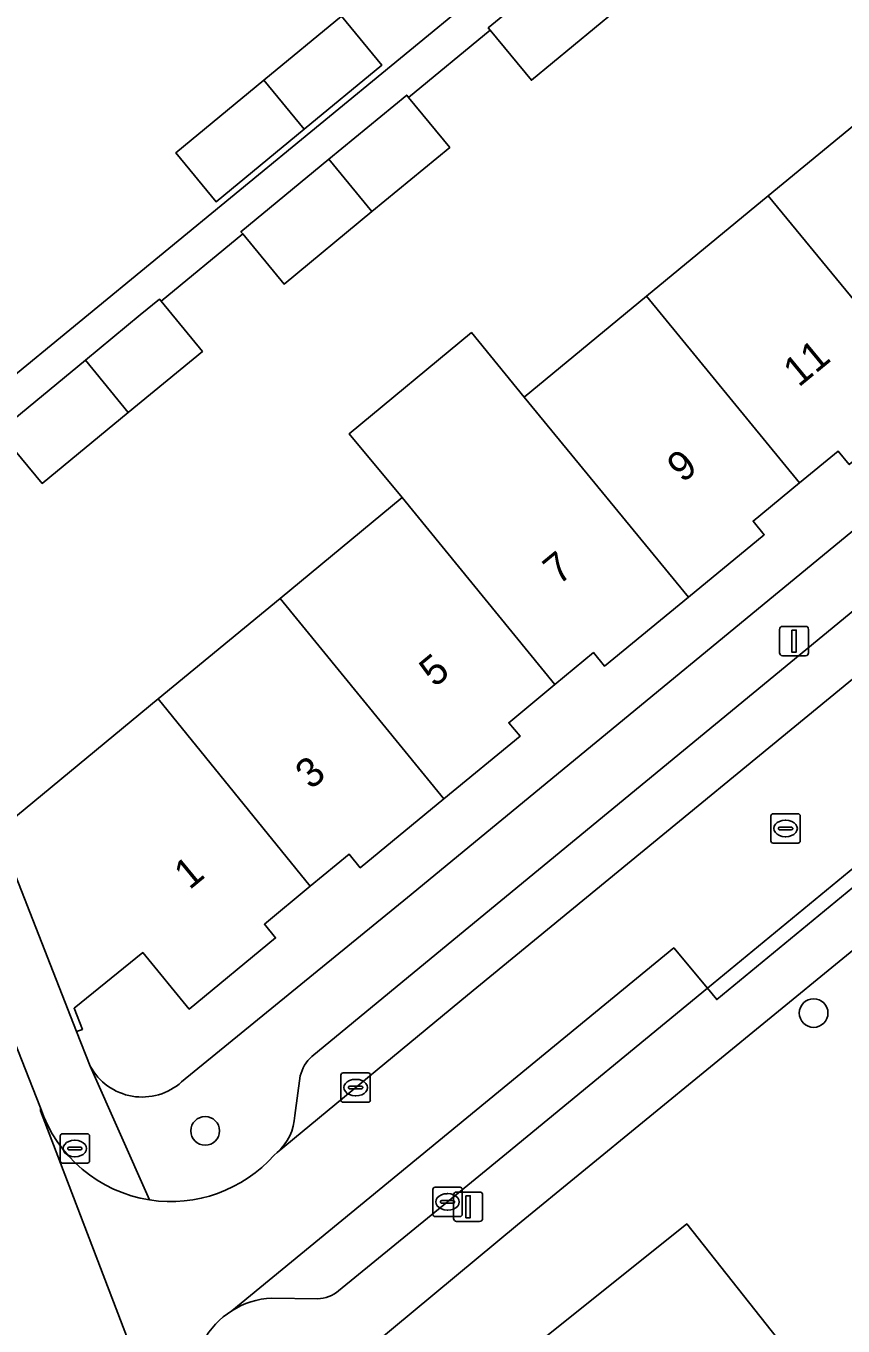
# Model space of a CAD drawing. Extents: x 161771 to 163125, y 382475 to 383179.
# Drawn here: x 161967.89 to 161995.75, y 382956.71 to 383001.03 of the extents above; entities that cross this region are included whole.
import ezdxf

# ---------------------------------------------------------------- set-up
doc = ezdxf.new("R2010")
doc.units = 0
for name, color, linetype in [('IMGEO_Boom', 7, 'Continuous'), ('IMGEO_Brandkraan', 7, 'Continuous'), ('IMGEO_Erf', 7, 'Continuous'), ('IMGEO_Kolk', 7, 'Continuous'), ('IMGEO_Lichtmast', 7, 'Continuous'), ('IMGEO_Pand', 7, 'Continuous'), ('IMGEO_Pand_nummerreeks', 7, 'Continuous'), ('IMGEO_Parkeervlak_open', 7, 'Continuous'), ('IMGEO_Rijbaan_lokaal_open', 7, 'Continuous'), ('IMGEO_Rioolput', 7, 'Continuous'), ('IMGEO_Voetpad_open', 7, 'Continuous')]:
    doc.layers.add(name, color=color, linetype=linetype)

msp = doc.modelspace()

# ---------------------------------------------------------------- linework, layer by layer
at = {"layer": 'IMGEO_Boom'}
for centre in [(161994.748, 382967.382), (161974.001, 382963.365)]:
    msp.add_circle(centre, 0.489, dxfattribs=at)
at = {"layer": 'IMGEO_Brandkraan'}
for p, q in [((161969.057, 382962.339), (161969.057, 382963.191)), ((161969.132, 382963.265), (161969.984, 382963.265)), ((161969.545, 382963.045), (161969.57, 382963.045)), ((161970.058, 382963.191), (161970.058, 382962.339)), ((161969.316, 382962.759), (161969.316, 382962.771)), ((161969.754, 382962.722), (161969.356, 382962.722)), ((161969.359, 382962.808), (161969.757, 382962.808)), ((161969.568, 382962.485), (161969.543, 382962.485)), ((161969.8, 382962.771), (161969.8, 382962.759)), ((161969.984, 382962.265), (161969.132, 382962.265))]:
    msp.add_line(p, q, dxfattribs=at)
for points in [[(161969.057, 382962.339), (161969.057, 382963.191)], [(161969.132, 382963.265), (161969.984, 382963.265)], [(161970.058, 382963.191), (161970.058, 382962.339)], [(161969.984, 382962.265), (161969.132, 382962.265)]]:
    msp.add_lwpolyline(points, dxfattribs=at)
for centre, radius, start, end in [((161969.134, 382963.189), 0.0765, 91.552, 178.448), ((161969.134, 382963.189), 0.0765, 91.552, 178.448), ((161969.982, 382963.189), 0.0765, 1.552, 88.448), ((161969.982, 382963.189), 0.0765, 1.552, 88.448), ((161969.356, 382962.768), 0.0403, 85.8775, 175.7526), ((161969.353, 382962.758), 0.0366, 178.938, 274.7102), ((161969.757, 382962.765), 0.043, 264.8664, 352.4533), ((161969.761, 382962.77), 0.0386, 1.7309, 96.639), ((161969.134, 382962.341), 0.0765, 181.552, 268.448), ((161969.134, 382962.341), 0.0765, 181.552, 268.448), ((161969.982, 382962.341), 0.0765, 271.552, 358.448), ((161969.982, 382962.341), 0.0765, 271.552, 358.448)]:
    msp.add_arc(centre, radius, start, end, dxfattribs=at)
for centre, major_axis, ratio, start_param, end_param in [((161969.544, 382962.765), (-0.387, 0.002), 0.722429, 4.712389, 7.853982), ((161969.569, 382962.765), (-0.39, 0.002), 0.717154, 1.570796, 4.712389)]:
    msp.add_ellipse(centre, major_axis=major_axis, ratio=ratio, start_param=start_param, end_param=end_param, dxfattribs=at)
at = {"layer": 'IMGEO_Erf'}
for points in [[(161973.196, 382965.037), (161980.905, 382971.327), (162000, 382987.048), (162015.728, 383000), (162045.451, 383024.477)], [(162046.723, 383011.3), (162033.035, 383000), (162000, 382972.728), (161984.645, 382960.165), (161976.127, 382953.087)], [(161966.727, 383001.975), (161964.33, 383000), (161958.463, 382995.164), (161960.667, 382989.551), (161962.421, 382991.005), (161964.215, 382986.434), (161983.402, 383002.194)], [(161987.992, 383001.551), (161985.124, 382999.187), (161983.716, 383000.895), (161980.934, 382998.602), (161982.342, 382996.894), (161979.688, 382994.706), (161976.69, 382992.235), (161975.283, 382993.943), (161972.501, 382991.65), (161973.909, 382989.942), (161971.377, 382987.855), (161968.443, 382985.437), (161967.035, 382987.145)], [(161966.927, 382973.589), (161972.393, 382978.094), (161976.552, 382981.521), (161980.719, 382984.955), (161978.915, 382987.135), (161983.076, 382990.579), (161984.879, 382988.383), (161989.046, 382991.818), (161993.198, 382995.239), (161997.358, 382998.667)], [(161995.964, 382986.079), (161995.583, 382986.543), (161994.265, 382985.457), (161992.681, 382984.153), (161993.061, 382983.688), (161990.478, 382981.561), (161987.62, 382979.208), (161987.238, 382979.671), (161985.924, 382978.583), (161984.351, 382977.279), (161984.737, 382976.82), (161982.14, 382974.682), (161979.291, 382972.337), (161978.909, 382972.8), (161977.584, 382971.704), (161976.02, 382970.41), (161976.4, 382969.945), (161973.46, 382967.518), (161971.872, 382969.443), (161969.532, 382967.548), (161969.814, 382966.827), (161969.616, 382966.751), (161970.084, 382965.569)], [(161984.506, 382955.461), (161990.422, 382960.193), (161994.677, 382954.82)]]:
    msp.add_lwpolyline(points, dxfattribs=at)
msp.add_lwpolyline([(161978.654, 383001.368), (161980.026, 382999.704), (161977.374, 382997.519), (161974.374, 382995.045), (161973.002, 382996.71), (161976.002, 382999.183)], close=True, dxfattribs=at)
msp.add_arc((161971.85, 382966.529), 2.01, 208.5326, 312.0654, dxfattribs=at)
at = {"layer": 'IMGEO_Kolk'}
for p, q in [((161978.631, 382964.416), (161978.631, 382965.268)), ((161978.706, 382965.342), (161979.558, 382965.342)), ((161979.119, 382965.122), (161979.144, 382965.122)), ((161979.632, 382965.268), (161979.632, 382964.416)), ((161978.89, 382964.836), (161978.89, 382964.848)), ((161979.328, 382964.799), (161978.93, 382964.799)), ((161978.933, 382964.885), (161979.331, 382964.885)), ((161979.374, 382964.848), (161979.374, 382964.836)), ((161979.558, 382964.342), (161978.706, 382964.342)), ((161979.142, 382964.562), (161979.117, 382964.562)), ((161981.764, 382960.519), (161981.764, 382961.371)), ((161981.839, 382961.445), (161982.691, 382961.445)), ((161982.252, 382961.225), (161982.277, 382961.225)), ((161982.765, 382961.371), (161982.765, 382960.519)), ((161982.023, 382960.939), (161982.023, 382960.951)), ((161982.461, 382960.902), (161982.063, 382960.902)), ((161982.066, 382960.988), (161982.464, 382960.988)), ((161982.275, 382960.665), (161982.25, 382960.665)), ((161982.507, 382960.951), (161982.507, 382960.939)), ((161982.691, 382960.445), (161981.839, 382960.445))]:
    msp.add_line(p, q, dxfattribs=at)
for points in [[(161978.631, 382964.416), (161978.631, 382965.268)], [(161978.706, 382965.342), (161979.558, 382965.342)], [(161979.632, 382965.268), (161979.632, 382964.416)], [(161979.558, 382964.342), (161978.706, 382964.342)], [(161981.764, 382960.519), (161981.764, 382961.371)], [(161981.839, 382961.445), (161982.691, 382961.445)], [(161982.765, 382961.371), (161982.765, 382960.519)], [(161982.691, 382960.445), (161981.839, 382960.445)]]:
    msp.add_lwpolyline(points, dxfattribs=at)
for centre, radius, start, end in [((161978.708, 382965.266), 0.0765, 91.552, 178.448), ((161978.708, 382965.266), 0.0765, 91.552, 178.448), ((161979.556, 382965.266), 0.0765, 1.552, 88.448), ((161979.556, 382965.266), 0.0765, 1.552, 88.448), ((161978.93, 382964.845), 0.0403, 85.8775, 175.7526), ((161978.927, 382964.835), 0.0366, 178.938, 274.7102), ((161979.331, 382964.842), 0.043, 264.8664, 352.4533), ((161979.335, 382964.847), 0.0386, 1.7309, 96.639), ((161978.708, 382964.418), 0.0765, 181.552, 268.448), ((161978.708, 382964.418), 0.0765, 181.552, 268.448), ((161979.556, 382964.418), 0.0765, 271.552, 358.448), ((161979.556, 382964.418), 0.0765, 271.552, 358.448), ((161981.841, 382961.369), 0.0765, 91.552, 178.448), ((161981.841, 382961.369), 0.0765, 91.552, 178.448), ((161982.689, 382961.369), 0.0765, 1.552, 88.448), ((161982.689, 382961.369), 0.0765, 1.552, 88.448), ((161982.063, 382960.948), 0.0403, 85.8775, 175.7526), ((161982.06, 382960.938), 0.0366, 178.938, 274.7102), ((161982.464, 382960.945), 0.043, 264.8664, 352.4533), ((161982.468, 382960.95), 0.0386, 1.7309, 96.639), ((161981.841, 382960.521), 0.0765, 181.552, 268.448), ((161981.841, 382960.521), 0.0765, 181.552, 268.448), ((161982.689, 382960.521), 0.0765, 271.552, 358.448), ((161982.689, 382960.521), 0.0765, 271.552, 358.448)]:
    msp.add_arc(centre, radius, start, end, dxfattribs=at)
for centre, major_axis, ratio, start_param, end_param in [((161979.118, 382964.842), (-0.387, 0.002), 0.722429, 4.712389, 7.853982), ((161979.143, 382964.842), (-0.39, 0.002), 0.717154, 1.570796, 4.712389), ((161982.251, 382960.945), (-0.387, 0.002), 0.722429, 4.712389, 7.853982), ((161982.276, 382960.945), (-0.39, 0.002), 0.717154, 1.570796, 4.712389)]:
    msp.add_ellipse(centre, major_axis=major_axis, ratio=ratio, start_param=start_param, end_param=end_param, dxfattribs=at)
at = {"layer": 'IMGEO_Lichtmast'}
for p, q in [((161993.684, 382980.564), (161994.474, 382980.564)), ((161994.474, 382980.564), (161993.684, 382980.564)), ((161993.584, 382979.664), (161993.584, 382980.464)), ((161993.584, 382980.464), (161993.584, 382979.664)), ((161994.574, 382980.464), (161994.574, 382979.664)), ((161994.574, 382979.664), (161994.574, 382980.464)), ((161994.474, 382979.564), (161993.684, 382979.564)), ((161993.684, 382979.564), (161994.474, 382979.564)), ((161982.47, 382960.381), (161982.47, 382961.181)), ((161982.47, 382961.181), (161982.47, 382960.381)), ((161982.57, 382961.281), (161983.36, 382961.281)), ((161983.36, 382961.281), (161982.57, 382961.281)), ((161983.46, 382961.181), (161983.46, 382960.381)), ((161983.46, 382960.381), (161983.46, 382961.181)), ((161983.36, 382960.281), (161982.57, 382960.281)), ((161982.57, 382960.281), (161983.36, 382960.281))]:
    msp.add_line(p, q, dxfattribs=at)
for points in [[(161994.004, 382980.439), (161994.154, 382980.439), (161994.154, 382979.689), (161994.004, 382979.689), (161994.004, 382980.439)], [(161982.89, 382961.156), (161983.04, 382961.156), (161983.04, 382960.406), (161982.89, 382960.406), (161982.89, 382961.156)]]:
    msp.add_lwpolyline(points, dxfattribs=at)
for centre, start, end in [((161993.684, 382980.464), 90, 180), ((161993.684, 382980.464), 90, 180), ((161994.474, 382980.464), 0, 90), ((161994.474, 382980.464), 360, 90), ((161993.684, 382979.664), 180, 270), ((161993.684, 382979.664), 180, 270), ((161994.474, 382979.664), 270, 0), ((161994.474, 382979.664), 270, 0), ((161982.57, 382961.181), 90, 180), ((161982.57, 382961.181), 90, 180), ((161983.36, 382961.181), 0, 90), ((161983.36, 382961.181), 360, 90), ((161982.57, 382960.381), 180, 270), ((161982.57, 382960.381), 180, 270), ((161983.36, 382960.381), 270, 0), ((161983.36, 382960.381), 270, 0)]:
    msp.add_arc(centre, 0.1, start, end, dxfattribs=at)
at = {"layer": 'IMGEO_Pand'}
for points in [[(161987.992, 383001.551), (161986.522, 383003.334), (161983.654, 383000.97), (161983.716, 383000.895), (161985.124, 382999.187)], [(161976.002, 382999.183), (161977.374, 382997.519), (161980.026, 382999.704), (161978.654, 383001.368)], [(161977.374, 382997.519), (161976.002, 382999.183), (161973.002, 382996.71), (161974.374, 382995.045)], [(161980.934, 382998.602), (161980.872, 382998.677), (161978.222, 382996.492), (161979.688, 382994.706), (161982.342, 382996.894)], [(161998.816, 382988.427), (162000, 382989.402), (162001.395, 382990.551), (162001.007, 382991.009), (162002.613, 382992.326), (162000, 382995.479), (161997.358, 382998.667), (161993.198, 382995.239)], [(161979.688, 382994.706), (161978.222, 382996.492), (161975.221, 382994.018), (161975.283, 382993.943), (161976.69, 382992.235)], [(161998.816, 382988.427), (161993.198, 382995.239), (161989.046, 382991.818), (161994.265, 382985.457), (161995.583, 382986.543), (161995.964, 382986.079)], [(161972.501, 382991.65), (161972.439, 382991.725), (161971.788, 382991.188), (161969.915, 382989.644), (161971.377, 382987.855), (161973.909, 382989.942)], [(161994.265, 382985.457), (161989.046, 382991.818), (161984.879, 382988.383), (161990.478, 382981.561), (161993.061, 382983.688), (161992.681, 382984.153)], [(161985.924, 382978.583), (161987.238, 382979.671), (161987.62, 382979.208), (161990.478, 382981.561), (161984.879, 382988.383), (161983.076, 382990.579), (161978.915, 382987.135), (161980.719, 382984.955)], [(161969.915, 382989.644), (161966.973, 382987.22), (161967.035, 382987.145), (161968.443, 382985.437), (161971.377, 382987.855)], [(161985.924, 382978.583), (161980.719, 382984.955), (161976.552, 382981.521), (161982.14, 382974.682), (161984.737, 382976.82), (161984.351, 382977.279)], [(161972.393, 382978.094), (161977.584, 382971.704), (161978.909, 382972.8), (161979.291, 382972.337), (161982.14, 382974.682), (161976.552, 382981.521)], [(161972.393, 382978.094), (161966.927, 382973.589), (161969.616, 382966.751), (161969.814, 382966.827), (161969.532, 382967.548), (161971.872, 382969.443), (161973.46, 382967.518), (161976.4, 382969.945), (161976.02, 382970.41), (161977.584, 382971.704)]]:
    msp.add_lwpolyline(points, close=True, dxfattribs=at)
msp.add_lwpolyline([(161994.677, 382954.82), (161990.422, 382960.193), (161984.506, 382955.461)], dxfattribs=at)
at = {"layer": 'IMGEO_Parkeervlak_open'}
for points in [[(161976.457, 382962.629), (161982.948, 382967.988), (162000, 382981.997), (162013.827, 382993.391), (162021.857, 383000), (162031.244, 383007.725), (162043.486, 383017.783), (162047.037, 383020.734), (162050.186, 383023.322)], [(162046.822, 383022.87), (162019.033, 383000), (162000, 382984.317), (161981.711, 382969.256), (161977.639, 382965.905)], [(161991.127, 382968.228), (161989.978, 382969.604), (161974.907, 382957.235)], [(161978.552, 382957.909), (161982.264, 382960.946), (161984.271, 382962.597), (161991.127, 382968.228)], [(161977.24, 382965.241), (161977.053, 382963.885)], [(161976.268, 382957.663), (161977.832, 382957.641)]]:
    msp.add_lwpolyline(points, dxfattribs=at)
for centre, radius, start, end in [((161978.571, 382964.893), 1.376, 132.6456, 165.3508), ((161975.265, 382963.964), 1.79, 311.7672, 357.4621), ((161976.402, 382954.86), 2.806, 92.7285, 122.1856), ((161977.788, 382958.861), 1.22, 272.07, 308.7628)]:
    msp.add_arc(centre, radius, start, end, dxfattribs=at)
at = {"layer": 'IMGEO_Rijbaan_lokaal_open'}
for points in [[(162073.373, 383042.355), (162072.467, 383041.65), (162072.291, 383041.505), (162059.815, 383031.239), (162051.68, 383024.544), (162050.186, 383023.322), (162047.037, 383020.734), (162043.486, 383017.783), (162031.244, 383007.725), (162021.857, 383000), (162013.827, 382993.391), (162000, 382981.997), (161982.948, 382967.988), (161976.457, 382962.629), (161976.35, 382962.54)], [(161974.907, 382957.235), (161989.978, 382969.604), (161991.127, 382968.228), (161998.665, 382974.436), (161997.474, 382975.862), (162008.841, 382985.39), (162017.025, 382992.183), (162020.929, 382995.32), (162022.173, 382993.772), (162029.756, 383000), (162028.577, 383001.467), (162032.727, 383004.801), (162035.854, 383007.391), (162036.987, 383006.022), (162037.752, 383006.659), (162041.236, 383009.532), (162042.046, 383010.196), (162040.904, 383011.574), (162049.912, 383019.035)], [(161982.63, 382927.831), (161982.531, 382928.049), (161976.155, 382944.315), (161974.236, 382949.194), (161973.461, 382951.082), (161973.157, 382951.56), (161968.39, 382964.05), (161968.383, 382964.151), (161966.823, 382968.082)], [(161968.383, 382964.151), (161968.39, 382964.05), (161973.157, 382951.56), (161973.461, 382951.082)]]:
    msp.add_lwpolyline(points, dxfattribs=at)
for centre, radius, start, end in [((161972.84, 382965.657), 4.704, 198.6706, 261.0376), ((161972.832, 382965.649), 4.695, 261.1205, 318.5375), ((161976.403, 382954.87), 2.798, 122.315, 151.8346)]:
    msp.add_arc(centre, radius, start, end, dxfattribs=at)
at = {"layer": 'IMGEO_Rioolput'}
for p, q in [((161993.291, 382973.249), (161993.291, 382974.101)), ((161993.366, 382974.175), (161994.218, 382974.175)), ((161993.779, 382973.955), (161993.804, 382973.955)), ((161994.292, 382974.101), (161994.292, 382973.249)), ((161993.55, 382973.669), (161993.55, 382973.681)), ((161993.988, 382973.632), (161993.59, 382973.632)), ((161993.593, 382973.718), (161993.991, 382973.718)), ((161994.034, 382973.681), (161994.034, 382973.669)), ((161994.218, 382973.175), (161993.366, 382973.175)), ((161993.802, 382973.395), (161993.777, 382973.395))]:
    msp.add_line(p, q, dxfattribs=at)
for points in [[(161993.291, 382973.249), (161993.291, 382974.101)], [(161993.366, 382974.175), (161994.218, 382974.175)], [(161994.292, 382974.101), (161994.292, 382973.249)], [(161994.218, 382973.175), (161993.366, 382973.175)]]:
    msp.add_lwpolyline(points, dxfattribs=at)
for centre, radius, start, end in [((161993.368, 382974.099), 0.0765, 91.552, 178.448), ((161993.368, 382974.099), 0.0765, 91.552, 178.448), ((161994.216, 382974.099), 0.0765, 1.552, 88.448), ((161994.216, 382974.099), 0.0765, 1.552, 88.448), ((161993.59, 382973.678), 0.0403, 85.8775, 175.7526), ((161993.587, 382973.668), 0.0366, 178.938, 274.7102), ((161993.991, 382973.675), 0.043, 264.8664, 352.4533), ((161993.995, 382973.68), 0.0386, 1.7309, 96.639), ((161993.368, 382973.251), 0.0765, 181.552, 268.448), ((161993.368, 382973.251), 0.0765, 181.552, 268.448), ((161994.216, 382973.251), 0.0765, 271.552, 358.448), ((161994.216, 382973.251), 0.0765, 271.552, 358.448)]:
    msp.add_arc(centre, radius, start, end, dxfattribs=at)
for centre, major_axis, ratio, start_param, end_param in [((161993.778, 382973.675), (-0.387, 0.002), 0.722429, 4.712389, 7.853982), ((161993.803, 382973.675), (-0.39, 0.002), 0.717154, 1.570796, 4.712389)]:
    msp.add_ellipse(centre, major_axis=major_axis, ratio=ratio, start_param=start_param, end_param=end_param, dxfattribs=at)
at = {"layer": 'IMGEO_Voetpad_open'}
for points in [[(162046.822, 383022.87), (162045.451, 383024.477), (162015.728, 383000), (162000, 382987.048), (161980.905, 382971.327), (161973.196, 382965.037)], [(161977.639, 382965.905), (161981.711, 382969.256), (162000, 382984.317), (162019.033, 383000), (162046.822, 383022.87)], [(161984.645, 382960.165), (162000, 382972.728), (162033.035, 383000), (162046.723, 383011.3), (162054.212, 383017.469), (162058.736, 383011.977), (162060.831, 383013.724), (162058.791, 383016.162), (162057.344, 383018.025)], [(162048.521, 383015.566), (162048.356, 383015.375), (162042.046, 383010.196), (162041.236, 383009.532), (162041.514, 383009.178), (162038.027, 383006.307), (162037.752, 383006.659), (162036.987, 383006.022), (162029.756, 383000), (162030.052, 382999.642), (162022.49, 382993.388), (162022.173, 382993.772), (162017.28, 382989.754), (162000, 382975.536), (161998.665, 382974.436), (161998.981, 382974.052), (161991.444, 382967.843), (161991.127, 382968.228), (161984.271, 382962.597), (161982.264, 382960.946), (161978.552, 382957.909)], [(161952.702, 383004.056), (161952.934, 383003.444), (161954.29, 383000), (161959.699, 382986.261), (161966.823, 382968.082), (161968.383, 382964.151)], [(161972.107, 382961.01), (161970.084, 382965.569), (161969.616, 382966.751), (161966.927, 382973.589), (161964.609, 382979.495), (161962.932, 382983.78), (161962.457, 382984.99)], [(161970.084, 382965.569), (161972.107, 382961.01)], [(161977.053, 382963.885), (161977.24, 382965.241)], [(161976.35, 382962.54), (161976.457, 382962.629)], [(161976.127, 382953.087), (161984.645, 382960.165)], [(161977.832, 382957.641), (161976.268, 382957.663)]]:
    msp.add_lwpolyline(points, dxfattribs=at)
for points in [[(161978.222, 382996.492), (161980.872, 382998.677), (161980.934, 382998.602), (161983.716, 383000.895), (161983.654, 383000.97), (161986.522, 383003.334), (161989.166, 383005.513), (161989.228, 383005.438), (161992.098, 383007.804), (161991.319, 383008.72), (161983.402, 383002.194), (161964.215, 382986.434), (161962.457, 382984.99), (161962.932, 382983.78), (161964.694, 382985.215), (161967.035, 382987.145), (161966.973, 382987.22), (161969.915, 382989.644), (161971.788, 382991.188), (161972.439, 382991.725), (161972.501, 382991.65), (161975.283, 382993.943), (161975.221, 382994.018)], [(161991.127, 382968.228), (161991.444, 382967.843), (161998.981, 382974.052), (161998.665, 382974.436)]]:
    msp.add_lwpolyline(points, close=True, dxfattribs=at)
for centre, radius, start, end in [((161971.85, 382966.529), 2.01, 208.5326, 312.0654), ((161978.571, 382964.893), 1.376, 132.6456, 165.3508), ((161972.84, 382965.657), 4.704, 198.6706, 261.0376), ((161975.265, 382963.964), 1.79, 311.7672, 357.4621), ((161972.832, 382965.649), 4.695, 261.1205, 318.5375), ((161976.402, 382954.86), 2.806, 92.7285, 122.1856), ((161977.788, 382958.861), 1.22, 272.07, 308.7628), ((161976.403, 382954.87), 2.798, 122.315, 151.8346)]:
    msp.add_arc(centre, radius, start, end, dxfattribs=at)

# ---------------------------------------------------------------- texts
at = {"layer": 'IMGEO_Pand_nummerreeks'}
for s, p in [('11', (161994.238, 382988.696)), ('9', (161990.28, 382985.432)), ('7', (161986.054, 382981.946)), ('5', (161981.829, 382978.461)), ('3', (161977.603, 382974.975)), ('1', (161973.466, 382971.562))]:
    msp.add_text(s, height=1, rotation=39.5174, dxfattribs=at).set_placement(p)

doc.saveas('drawing.dxf')
